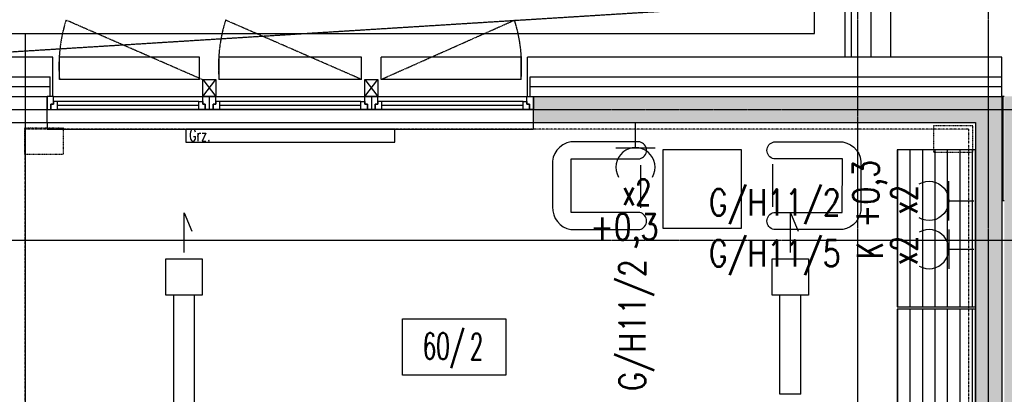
# Model space of a CAD drawing. Extents: x -7228 to 74941, y -112898 to 85621.
# Tile 311 of 635: x 58607 to 59360, y -6194 to -5907. Entities that reach past the tile are written whole.
import ezdxf
from ezdxf.enums import TextEntityAlignment as Align

# ---------------------------------------------------------------- set-up
doc = ezdxf.new("R2010")
doc.units = 0
for name, pattern in [('CENTER', [2, 1.25, -0.25, 0.25, -0.25]), ('DASHED', [0.75, 0.5, -0.25]), ('DIVIDE', [31.75, 12.7, -6.35, 0, -6.35, 0, -6.35]), ('HIDDEN2', [0.1875, 0.125, -0.0625])]:
    doc.linetypes.add(name, pattern=pattern)
doc.layers.get('0').update_dxf_attribs({"color": 101, "linetype": 'CONTINUOUS'})
for name, color, linetype in [('E35', 6, 'CONTINUOUS'), ('E50', 3, 'CONTINUOUS'), ('Ins-co', 2, 'CONTINUOUS'), ('Ins-ppoz-opis', 240, 'CONTINUOUS'), ('Ins-went', 141, 'CONTINUOUS'), ('Okn---okna', 5, 'CONTINUOUS'), ('Opis-pom', 6, 'CONTINUOUS'), ('Opis_pom_ramka', 6, 'CONTINUOUS'), ('Os-osie glowne', 1, 'CENTER'), ('Sc-beton', 7, 'CONTINUOUS'), ('Sc-beton-hatch', 86, 'CONTINUOUS'), ('Sc-drewno', 22, 'CONTINUOUS'), ('Sc-izolacja term-styropian', 151, 'STYROPIAN-KA'), ('Sc-metal', 141, 'CONTINUOUS'), ('Suf-widok', 8, 'CONTINUOUS'), ('W-idok', 8, 'CONTINUOUS'), ('Wyp-meble', 155, 'CONTINUOUS')]:
    doc.layers.add(name, color=color, linetype=linetype)
doc.styles.add('KA wymiar', font='romans.shx', dxfattribs={"width": 0.6})
doc.styles.add('ROMANS', font='romans', dxfattribs={"width": 0.85})
doc.linetypes.add('BATTING', pattern='A,0.0001,-0.1,[134,ltypeshp.shx,S=0.1,R=0,X=-0.1,Y=0],-0.2,[134,ltypeshp.shx,S=0.1,R=180,X=0.1,Y=0],-0.1', length=0.4001)
doc.linetypes.add('STYROPIAN-KA', pattern='A,0.0001,-0.1,[135,ltypeshp.shx,S=0.1,R=0,X=-0.1,Y=0],0,[135,ltypeshp.shx,S=0.1,R=180,X=0.1,Y=0],-0.1', length=0.2001)
doc.linetypes.add('ZIGZAG', pattern='A,0.00254,-5.08,[131,ltypeshp.shx,S=5.08,R=0,X=-5.08,Y=0],-10.16,[131,ltypeshp.shx,S=5.08,R=180,X=5.08,Y=0],-5.08', length=20.32254)

# ---------------------------------------------------------------- blocks, each defined once
blk = doc.blocks.new('_DKGDKHJFKH')
for p, q in [((-367, 0), (-5, 0)), ((-256, -4), (-364, -4)), ((-256, -7), (-364, -7)), ((-132, -4), (-240, -4)), ((-132, -7), (-240, -7)), ((-8, -4), (-116, -4)), ((-8, -7), (-116, -7)), ((-8, -10), (-364, -10)), ((-372, -20), (-372, -25)), ((-372, -20), (0, -20)), ((0, -25), (0, -20)), ((-372, -25), (0, -25))]:
    blk.add_line(p, q)
for points in [[(-367, 0), (-372, 0), (-372, -10), (-369, -10), (-369, -6), (-367, -6)], [(-253, 0), (-248, 0), (-248, -10), (-251, -10), (-251, -6), (-253, -6)], [(-243, 0), (-248, 0), (-248, -10), (-245, -10), (-245, -6), (-243, -6)], [(-129, 0), (-124, 0), (-124, -10), (-127, -10), (-127, -6), (-129, -6)], [(-119, 0), (-124, 0), (-124, -10), (-121, -10), (-121, -6), (-119, -6)], [(-5, 0), (0, 0), (0, -10), (-3, -10), (-3, -6), (-5, -6)], [(-364, -4), (-367, -4), (-367, -6), (-369, -6), (-369, -10), (-367, -10), (-364, -10)], [(-256, -4), (-253, -4), (-253, -6), (-251, -6), (-251, -10), (-253, -10), (-256, -10)], [(-240, -4), (-243, -4), (-243, -6), (-245, -6), (-245, -10), (-243, -10), (-240, -10)], [(-132, -4), (-129, -4), (-129, -6), (-127, -6), (-127, -10), (-129, -10), (-132, -10)], [(-116, -4), (-119, -4), (-119, -6), (-121, -6), (-121, -10), (-119, -10), (-116, -10)], [(-8, -4), (-5, -4), (-5, -6), (-3, -6), (-3, -10), (-5, -10), (-8, -10)]]:
    blk.add_lwpolyline(points, close=True)
blk = doc.blocks.new('_opis_pom_metka')
at = {"layer": 'Opis_pom_ramka'}
blk.add_lwpolyline([(-33.13, 0), (32.87, 0), (32.87, -36), (-33.13, -36)], close=True, dxfattribs=at)
at = {"style": 'KA wymiar', "width": 0.6}
blk.add_attdef('KO/', text='', height=16.8, dxfattribs=at).set_placement((3.45, -25.87), align=Align.RIGHT)
blk.add_attdef('NR', (3.8, -26.16), '', height=16.8, dxfattribs=at)
blk = doc.blocks.new('_dkjhsjhkfgh')
at = {"layer": 'Ins-went', "ltscale": 2}
for p, q in [((7916.76, 4882.88), (7916.76, 4800.98)), ((7932.76, 4800.98), (7932.76, 4882.88)), ((8396.39, 4806.93), (8380.39, 4806.93))]:
    blk.add_line(p, q, dxfattribs=at)
for points in [[(7924.76, 4915.58), (7924.76, 4945.82), (7930.78, 4931.81)], [(8388.42, 4915.58), (8388.42, 4945.82), (8394.44, 4931.81)]]:
    blk.add_lwpolyline(points, dxfattribs=at)
for points in [[(7910.91, 4910.58), (7938.61, 4910.58), (7938.61, 4882.88), (7910.91, 4882.88)], [(8374.57, 4910.58), (8402.27, 4910.58), (8402.27, 4882.88), (8374.57, 4882.88)]]:
    blk.add_lwpolyline(points, close=True, dxfattribs=at)
for points in [[(8380.39, 4806.93), (8380.42, 4882.88)], [(8396.39, 4806.93), (8396.42, 4882.88)]]:
    blk.add_spline(points, degree=3, dxfattribs=at)
blk = doc.blocks.new('_REHABILITACJA_STOLLIK1')
at = {"ltscale": 0.5}
h = blk.add_hatch(dxfattribs=at)
h.set_pattern_fill('LINE', color=256, scale=3, style=0)
h.set_pattern_definition([(0, (408087.254, 65975.66), (0, 9.525), [])])
h.paths.add_polyline_path([(0, -60), (120, -60), (120, 0), (0, 0)])
blk.add_lwpolyline([(0, -60), (120, -60), (120, 0), (0, 0)], close=True, dxfattribs=at)
blk = doc.blocks.new('fotelLLL')
at = {"layer": 'Wyp-meble'}
blk.add_lwpolyline([(52.93, -0.12), (0.49, -0.12, -0.814277), (0.49, 12.73), (53.15, 12.73, -0.403655), (67.07, -5.35), (67.07, -36.92, -0.380123), (53.15, -54.34), (0.49, -54.34, -0.804356), (0.49, -41.28), (52.83, -41.28)], format="xyb", close=True, dxfattribs=at)
blk.add_lwpolyline([(-0.4, -4.31), (-0.4, -36.82)], dxfattribs=at)
blk = doc.blocks.new('A$C5DF87A14')
at = {"layer": 'Wyp-meble', "linetype": 'HIDDEN2', "ltscale": 0.8}
for points in [[(8507.83, 5002.43), (8537.83, 5002.43), (8537.83, 5022.43), (8507.83, 5022.43)], [(7812.7, 5000.76), (7842.7, 5000.76), (7842.7, 5020.76), (7812.7, 5020.76)]]:
    blk.add_lwpolyline(points, close=True, dxfattribs=at)
at = {"layer": 'Wyp-meble'}
blk.add_lwpolyline([(8230.74, 4997.28), (8283.18, 4997.28, 0.814277), (8283.18, 5010.13), (8230.52, 5010.13, 0.403655), (8216.6, 4992.06), (8216.6, 4960.48, 0.380123), (8230.52, 4943.06), (8283.18, 4943.06, 0.804356), (8283.18, 4956.13), (8230.84, 4956.13)], format="xyb", close=True, dxfattribs=at)
blk.add_lwpolyline([(8300.96, 4944.12), (8360.96, 4944.12), (8360.96, 5004.12), (8300.96, 5004.12)], close=True, dxfattribs=at)
blk.add_lwpolyline([(8283.88, 4992.29), (8283.88, 4959.79)], dxfattribs=at)
blk.add_blockref('fotelLLL', (8385.25, 4997.38), dxfattribs=at)
at = {"layer": 'Wyp-meble', "rotation": 90}
for p in [(8480, 4884), (8480, 4762)]:
    blk.add_blockref('_REHABILITACJA_STOLLIK1', p, dxfattribs=at)
blk = doc.blocks.new('g2')
at = {"layer": 'E35'}
blk.add_line((15, 19.27), (-15, 19.27), dxfattribs=at)
blk.add_arc((0, 34.27), 15, 150, 30, dxfattribs=at)
at = {"layer": 'E50'}
blk.add_line((0, 19.27), (0, 0), dxfattribs=at)

msp = doc.modelspace()

# ---------------------------------------------------------------- hatches: boundary and pattern name
at = {"layer": 'Sc-beton-hatch'}
h = msp.add_hatch(dxfattribs=at)
h.set_pattern_fill('ANSI33', color=256, style=0)
h.paths.add_polyline_path([(61752.547, -6496.119), (61752.547, -6476.119), (61686.547, -6476.119), (61686.547, -6496.119)])
h.paths.add_polyline_path([(61612.547, -6496.119), (61612.547, -6476.119), (61397.547, -6476.119), (61397.547, -6496.119)])
h.paths.add_polyline_path([(61497.547, -5986.119), (61497.547, -5966.119), (61437.547, -5966.119), (61437.547, -5986.119), (61457.547, -5986.119)])
h.paths.add_polyline_path([(61055.547, -5986.119), (61055.547, -5966.119), (60547.547, -5966.119), (60547.547, -5986.119), (60587.547, -5986.119), (60587.547, -6476.119), (60386.047, -6476.119), (60386.047, -6496.119), (61297.547, -6496.119), (61297.547, -6476.119), (60607.547, -6476.119), (60607.547, -5986.119)])
h.paths.add_polyline_path([(60187.547, -6716.119), (60187.547, -6736.119), (61227.547, -6736.119), (61227.547, -6716.119)])
h.paths.add_polyline_path([(60007.547, -6476.119), (60007.547, -6416.119), (59987.547, -6416.119), (59987.547, -6476.119), (59687.547, -6476.119), (59687.547, -6496.119), (60256.047, -6496.119), (60256.047, -6476.119)])
h.paths.add_polyline_path([(60007.547, -6221.119), (59987.547, -6221.119), (59987.547, -6241.119), (60007.547, -6241.119)])
h.paths.add_polyline_path([(59967.547, -5966.119), (59967.547, -5986.119), (59987.547, -5986.119), (59987.547, -6046.119), (60007.547, -6046.119), (60007.547, -5986.119), (60027.547, -5986.119), (60027.547, -5966.119)])
h.paths.add_polyline_path([(59359.547, -5966.119), (59359.547, -6539.119), (59379.547, -6539.119), (59379.547, -6496.119), (59557.547, -6496.119), (59557.547, -6476.119), (59379.547, -6476.119), (59379.547, -5986.119), (59657.547, -5986.119), (59657.547, -5966.119)])
h.paths.add_polyline_path([(58999.547, -5966.119), (58999.547, -5986.119), (59337.547, -5986.119), (59337.547, -6476.119), (59315.547, -6476.119), (59315.547, -6496.119), (59337.547, -6496.119), (59337.547, -6539.119), (59357.547, -6539.119), (59357.547, -5966.119)])
h.paths.add_polyline_path([(59379.547, -6716.119), (59379.547, -6674.119), (59359.547, -6674.119), (59359.547, -6736.119), (59757.547, -6736.119), (59757.547, -6716.119)])
h.paths.add_polyline_path([(59357.547, -6736.119), (59357.547, -6674.119), (59337.547, -6674.119), (59337.547, -6716.119), (58717.547, -6716.119), (58717.547, -6736.119)])
h.paths.add_polyline_path([(59012.547, -6476.119), (59012.547, -6496.119), (59255.547, -6496.119), (59255.547, -6476.119)], flags=17)
h.paths.add_polyline_path([(58816.547, -6476.119), (58816.547, -6496.119), (58882.547, -6496.119), (58882.547, -6476.119)])
h.paths.add_polyline_path([(58742.547, -6496.119), (58742.547, -6476.119), (58567.547, -6476.119), (58567.547, -6496.119)])
h.paths.add_polyline_path([(58447.547, -6496.119), (58447.547, -6476.119), (58325.547, -6476.119), (58325.547, -6496.119)])
h.paths.add_polyline_path([(57317.547, -6716.119), (57317.547, -6736.119), (58357.547, -6736.119), (58357.547, -6716.119)])
h.paths.add_polyline_path([(58205.547, -6496.119), (58205.547, -6476.119), (58157.547, -6476.119), (58157.547, -6496.119)])
h.paths.add_polyline_path([(58057.547, -6496.119), (58057.547, -6476.119), (57847.547, -6476.119), (57847.547, -6496.119)], flags=16)
h.paths.add_polyline_path([(58185.547, -5986.119), (58185.547, -5966.119), (57677.547, -5966.119), (57677.547, -5986.119), (57717.547, -5986.119), (57717.547, -6476.119), (57635.547, -6476.119), (57635.547, -6496.119), (57747.547, -6496.119), (57747.547, -6476.119), (57737.547, -6476.119), (57737.547, -5986.119)])
h.paths.add_polyline_path([(57535.547, -6496.119), (57535.547, -6476.119), (57308.547, -6476.119), (57308.547, -6496.119)])
h.paths.add_polyline_path([(57137.547, -6476.119), (57137.547, -5986.119), (57157.547, -5986.119), (57157.547, -5966.119), (57097.547, -5966.119), (57097.547, -5986.119), (57117.547, -5986.119), (57117.547, -6476.119), (56996.547, -6476.119), (56996.547, -6496.119), (57208.547, -6496.119), (57208.547, -6476.119)])
h.paths.add_polyline_path([(56676.547, -6476.119), (56676.547, -6496.119), (56896.547, -6496.119), (56896.547, -6476.119)])
h.paths.add_polyline_path([(56509.547, -6716.119), (56509.547, -6674.119), (56489.547, -6674.119), (56489.547, -6736.119), (56887.547, -6736.119), (56887.547, -6716.119)])
h.paths.add_polyline_path([(56576.547, -6496.119), (56576.547, -6476.119), (56509.547, -6476.119), (56509.547, -5986.119), (56787.547, -5986.119), (56787.547, -5966.119), (56489.547, -5966.119), (56489.547, -6539.119), (56509.547, -6539.119), (56509.547, -6496.119)])
h.paths.add_polyline_path([(56467.547, -6476.119), (56445.547, -6476.119), (56445.547, -6496.119), (56467.547, -6496.119), (56467.547, -6539.119), (56487.547, -6539.119), (56487.547, -5966.119), (56129.547, -5966.119), (56129.547, -5986.119), (56467.547, -5986.119)])
h.paths.add_polyline_path([(56487.547, -6736.119), (56487.547, -6674.119), (56467.547, -6674.119), (56467.547, -6716.119), (55847.547, -6716.119), (55847.547, -6736.119)])
h.paths.add_polyline_path([(56277.547, -6476.119), (56277.547, -6496.119), (56385.547, -6496.119), (56385.547, -6476.119)], flags=16)
h.paths.add_polyline_path([(56177.547, -6496.119), (56177.547, -6476.119), (56076.547, -6476.119), (56076.547, -6496.119)])
h.paths.add_polyline_path([(56031.547, -6496.119), (56031.547, -6476.119), (55946.547, -6476.119), (55946.547, -6496.119)])
h.paths.add_polyline_path([(55872.547, -6496.119), (55872.547, -6476.119), (55732.547, -6476.119), (55732.547, -6496.119)])
h.paths.add_polyline_path([(55757.547, -5986.119), (55757.547, -5966.119), (55697.547, -5966.119), (55697.547, -5986.119)])
h.paths.add_polyline_path([(54807.547, -5966.119), (54807.547, -5986.119), (54847.547, -5986.119), (54847.547, -6476.119), (54557.547, -6476.119), (54557.547, -6496.119), (55602.547, -6496.119), (55602.547, -6476.119), (54867.547, -6476.119), (54867.547, -5986.119), (55315.547, -5986.119), (55315.547, -5966.119)])
h.paths.add_polyline_path([(55487.547, -6736.119), (55487.547, -6716.119), (54447.547, -6716.119), (54447.547, -6736.119)])
h.paths.add_polyline_path([(54457.547, -6496.119), (54457.547, -6476.119), (54267.547, -6476.119), (54267.547, -5986.119), (54287.547, -5986.119), (54287.547, -5966.119), (54227.547, -5966.119), (54227.547, -5986.119), (54247.547, -5986.119), (54247.547, -6476.119), (54094.547, -6476.119), (54094.547, -6496.119)])
h.paths.add_polyline_path([(54017.547, -6736.119), (54017.547, -6716.119), (53439.547, -6716.119), (53439.547, -6674.119), (53419.547, -6674.119), (53419.547, -6736.119)])
h.paths.add_polyline_path([(53994.547, -6496.119), (53994.547, -6476.119), (53670.547, -6476.119), (53670.547, -6496.119)])
h.paths.add_polyline_path([(53570.547, -6496.119), (53570.547, -6476.119), (53439.547, -6476.119), (53439.547, -6086.119), (53469.547, -6086.119), (53469.547, -6066.119), (53439.547, -6066.119), (53439.547, -5966.119), (53419.547, -5966.119), (53419.547, -6539.119), (53439.547, -6539.119), (53439.547, -6496.119)])
h.paths.add_polyline_path([(53599.547, -6066.119), (53569.547, -6066.119), (53569.547, -6086.119), (53619.547, -6086.119), (53619.547, -5986.119), (53659.547, -5986.119), (53659.547, -5966.119), (53599.547, -5966.119)])

# ---------------------------------------------------------------- linework, layer by layer
at = {"layer": 'E50'}
for p, q in [((59214.278, -5918.057), (59214.278, -5869.475)), ((57867.164, -5918.057), (59214.278, -5918.057)), ((58611.068, -6705.421), (58611.068, -5918.057))]:
    msp.add_line(p, q, dxfattribs=at)
at = {"layer": 'Ins-co'}
msp.add_lwpolyline([(58733.547, -5991.21), (58733.547, -6001.21), (58893.547, -6001.21), (58893.547, -5991.21)], close=True, dxfattribs=at)
at = {"layer": 'Ins-ppoz-opis', "linetype": 'ZIGZAG', "ltscale": 0.038}
msp.add_lwpolyline([(59347.547, -6046.119), (59347.547, -5966.119)], dxfattribs=at)
at = {"layer": 'Os-osie glowne'}
for points in [[(59247.547, -11521.119), (59247.547, -5544.119)], [(59347.547, -11521.119), (59347.547, -5544.119)], [(50525.547, -5976.119), (62792.547, -5976.119)], [(50525.547, -6076.119), (62792.547, -6076.119)]]:
    msp.add_lwpolyline(points, dxfattribs=at)
at = {"layer": 'Sc-beton'}
for points in [[(58567.547, -5966.119), (58627.547, -5966.119)], [(58627.547, -5986.119), (58627.547, -5966.119)], [(58999.547, -5966.119), (59357.547, -5966.119)], [(58999.547, -5986.119), (58999.547, -5966.119)], [(59357.547, -5966.119), (59357.547, -6539.119)], [(58567.547, -5986.119), (58627.547, -5986.119)], [(58999.547, -5986.119), (59337.547, -5986.119)], [(59337.547, -5986.119), (59337.547, -6476.119)]]:
    msp.add_lwpolyline(points, dxfattribs=at)
at = {"layer": 'Sc-drewno'}
for points in [[(58632.047, -5936.119), (58563.047, -5936.119)], [(58632.047, -5966.119), (58632.047, -5936.119)], [(58637.047, -5953.119), (58637.047, -5936.119)], [(58744.047, -5936.119), (58637.047, -5936.119)], [(58744.047, -5953.119), (58744.047, -5936.119)], [(58759.047, -5953.119), (58759.047, -5936.119)], [(58868.047, -5936.119), (58759.047, -5936.119)], [(58868.047, -5953.119), (58868.047, -5936.119)], [(58990.047, -5936.119), (58883.047, -5936.119)], [(58883.047, -5953.119), (58883.047, -5936.119)], [(58990.047, -5953.119), (58990.047, -5936.119)], [(58995.047, -5966.119), (58995.047, -5936.119)], [(59357.547, -5936.119), (58995.047, -5936.119)], [(59357.547, -5951.119), (59357.547, -5936.119)], [(58744.047, -5953.119), (58637.047, -5953.119)], [(58868.047, -5953.119), (58759.047, -5953.119)], [(58990.047, -5953.119), (58883.047, -5953.119)]]:
    msp.add_lwpolyline(points, dxfattribs=at)
at = {"layer": 'Sc-izolacja term-styropian', "linetype": 'ByBlock'}
for points in [[(58565.047, -5951.119), (58630.047, -5951.119)], [(58630.047, -5966.119), (58630.047, -5951.119)], [(58997.047, -5966.119), (58997.047, -5951.119)], [(58997.047, -5951.119), (59357.547, -5951.119)], [(59357.547, -5966.119), (59357.547, -5951.119)], [(59359.547, -5966.119), (59357.547, -5966.119)], [(59359.547, -6046.119), (59357.547, -6046.119)]]:
    msp.add_lwpolyline(points, dxfattribs=at)
at = {"layer": 'Sc-izolacja term-styropian', "linetype": 'BATTING', "ltscale": 0.35}
for points in [[(58565.047, -5958.619), (58630.047, -5958.619)], [(58997.047, -5958.619), (59357.547, -5958.619)]]:
    msp.add_lwpolyline(points, dxfattribs=at)
at = {"layer": 'Sc-izolacja term-styropian', "linetype": 'ZIGZAG', "ltscale": 0.004}
msp.add_lwpolyline([(59358.547, -5966.119), (59358.547, -6046.119)], dxfattribs=at)
at = {"layer": 'Sc-metal'}
for points in [[(58756.547, -5953.119), (58756.547, -5966.119), (58746.547, -5966.119), (58746.547, -5953.119), (58756.547, -5953.114)], [(58746.547, -5966.098), (58756.547, -5953.119)], [(58746.547, -5953.119), (58756.547, -5966.119)], [(58880.547, -5953.119), (58880.547, -5966.119), (58870.547, -5966.119), (58870.547, -5953.119), (58880.547, -5953.114)], [(58870.547, -5966.098), (58880.547, -5953.119)], [(58870.547, -5953.119), (58880.547, -5966.119)]]:
    msp.add_lwpolyline(points, dxfattribs=at)
at = {"layer": 'Suf-widok', "linetype": 'DIVIDE', "ltscale": 0.02}
msp.add_lwpolyline([(58610.547, -5991.119), (58610.547, -6471.119), (58719.547, -6471.119), (58719.547, -6439.119), (58873.547, -6439.119), (58873.547, -6471.119), (59232.547, -6471.119), (59232.547, -6244.119), (59332.547, -6244.119), (59332.547, -5991.119)], close=True, dxfattribs=at)
at = {"layer": 'W-idok'}
msp.add_line((59257.547, -5831.119), (59257.547, -5936.119), dxfattribs=at)
for points in [[(58812.547, -5794.119), (59329.547, -5794.119), (59329.547, -5858.119), (59307.547, -5858.119), (59307.547, -5851.119), (59307.547, -5851.119), (59272.547, -5851.119), (59272.547, -5851.119), (59272.547, -5936.119)], [(58849.547, -5831.119), (59242.547, -5831.119), (59242.547, -5936.119)], [(58854.547, -5836.119), (59237.547, -5836.119), (59237.547, -5936.119)]]:
    msp.add_lwpolyline(points, dxfattribs=at)
at = {"layer": 'W-idok', "linetype": 'DASHED'}
msp.add_lwpolyline([(59177.547, -5896.119), (58537.547, -5936.119)], dxfattribs=at)
at = {"layer": 'W-idok', "linetype": 'DASHED', "ltscale": 0.5}
for points in [[(58746.047, -5953.119), (58642.087, -5907.717)], [(58868.047, -5953.119), (58764.087, -5907.717)], [(58883.047, -5953.119), (58985.008, -5907.717)]]:
    msp.add_lwpolyline(points, dxfattribs=at)
for centre, start, end in [((58754.2, -5943.141), 162.46502, 184.868164), ((58876.2, -5943.141), 162.46502, 184.868164), ((58872.895, -5943.141), 355.131836, 17.53498)]:
    msp.add_arc(centre, 117.577, start, end, dxfattribs=at)
at = {"layer": 'Wyp-meble', "linetype": 'HIDDEN2', "ltscale": 0.8}
msp.add_lwpolyline([(58610.246, -6010.362), (58640.246, -6010.362), (58640.246, -5990.362), (58610.246, -5990.362)], close=True, dxfattribs=at)

# ---------------------------------------------------------------- block references
for name, p in [('A$C5DF87A14', (50797.547, -11011.119)), ('_dkjhsjhkfgh', (50807.547, -11001.119))]:
    msp.add_blockref(name, p)
at = {"layer": 'E35'}
for p, rotation in [((59077.512, -5986.119), 180.0000000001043), ((59336.277, -6083.093), 90.00000000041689)]:
    msp.add_blockref('g2', p, dxfattribs=dict(at, rotation=rotation))
at = {"layer": 'E35', "xscale": -1, "rotation": 90}
msp.add_blockref('g2', (59336.277, -6046.119), dxfattribs=at)
at = {"layer": 'Okn---okna'}
msp.add_blockref('_DKGDKHJFKH', (58999.547, -5966.119), dxfattribs=at)
at = {"layer": 'Opis-pom'}
ref = msp.add_blockref('_opis_pom_metka', (58938.998, -6136.316), dxfattribs=dict(at, xscale=1.2, yscale=1.2, zscale=1.2))
ref.add_attrib('KO/', '60/', dxfattribs={"layer": '0', "height": 20.16, "style": 'KA wymiar', "width": 0.6}).set_placement((58946.928, -6167.357), align=Align.RIGHT)
ref.add_attrib('NR', '2', (58950.786, -6167.713), dxfattribs={"layer": '0', "height": 20.16, "style": 'KA wymiar', "width": 0.6})

# ---------------------------------------------------------------- texts
at = {"layer": 'E35', "style": 'ROMANS'}
for s, rotation, width, p in [('+0,3', 90, 0.8, (59256.727, -6040.717)), ('x2', 360, 0.7, (59078.444, -6039.452)), ('x2', 90, 0.7, (59282.945, -6045.188)), ('G/H11/5', 0, 0.8, (59183.997, -6087.654)), ('x2', 90, 0.7, (59282.945, -6084.025)), ('K', 90, 0.7, (59256.725, -6084.025)), ('G/H11/2', 90, 0.8, (59076.551, -6141.109))]:
    msp.add_text(s, height=20, rotation=rotation, dxfattribs=dict(at, width=width)).set_placement(p, align=Align.MIDDLE)
at = {"layer": 'E35', "style": 'ROMANS', "width": 0.8}
for s, p in [('G/H11/2', (59183.997, -6048.682)), ('+0,3', (59069.08, -6068.969))]:
    msp.add_text(s, height=20, dxfattribs=at).set_placement(p, align=Align.MIDDLE)
at = {"layer": 'Ins-co', "style": 'ROMANS', "width": 0.7}
msp.add_text('Grz.', height=9, dxfattribs=at).set_placement((58736.131, -6000.363))

doc.saveas('drawing.dxf')
